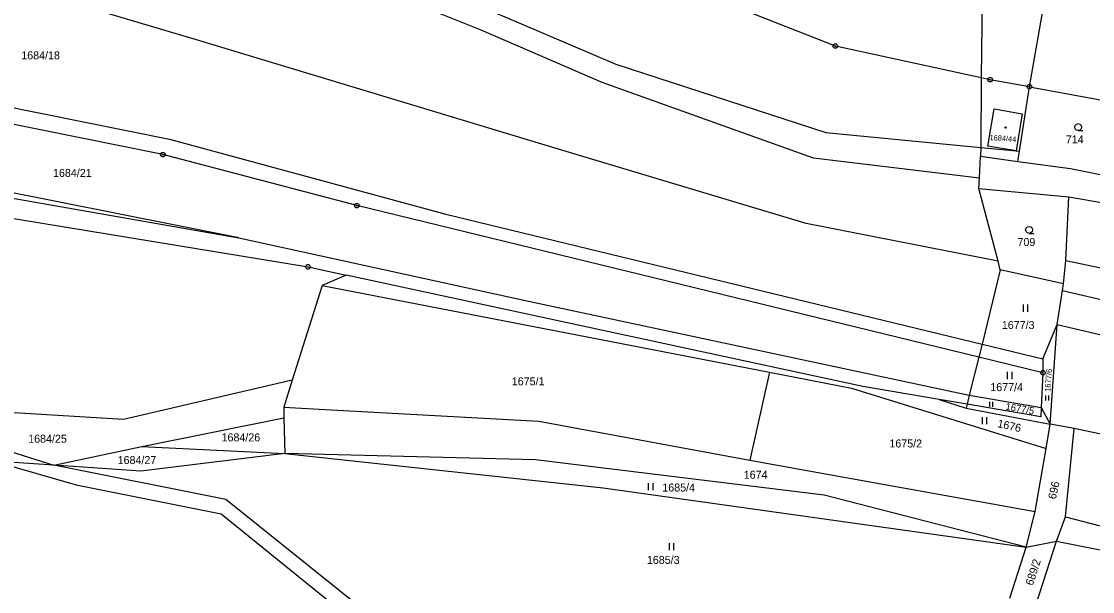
# Model space of a CAD drawing. Extents: x -609861 to -605046, y -1120287 to -1116307.
# Drawn here: x -607728 to -607500.4, y -1119313.6 to -1119192.4 of the extents above; entities that cross this region are included whole.
import ezdxf

# ---------------------------------------------------------------- set-up
doc = ezdxf.new("R2010")
doc.units = 0
for name, color, linetype in [('Vrstva 1', 7, 'Continuous'), ('Vrstva 2', 7, 'Continuous'), ('Vrstva 3', 7, 'Continuous'), ('Vrstva 4', 7, 'Continuous'), ('Vrstva 5', 7, 'Continuous'), ('Vrstva 8', 7, 'Continuous')]:
    doc.layers.add(name, color=color, linetype=linetype)

msp = doc.modelspace()

# ---------------------------------------------------------------- linework, layer by layer
at = {"layer": 'Vrstva 1'}
for p, q in [((-607690.83, -1119196.34), (-607820.91, -1119157.4)), ((-607630.37, -1119194.3), (-607684.24, -1119172.65)), ((-607513.84, -1119206.32), (-607508.87, -1119177.88)), ((-607555.07, -1119197.7), (-607576.49, -1119189.25)), ((-607627.3, -1119190.59), (-607601.76, -1119201.51)), ((-607613.67, -1119219.69), (-607690.83, -1119196.34)), ((-607604.61, -1119205.42), (-607630.37, -1119194.3)), ((-607524.06, -1119204.42), (-607555.07, -1119197.7)), ((-607601.76, -1119201.51), (-607557.11, -1119216.02)), ((-607559.75, -1119221.52), (-607604.61, -1119205.42)), ((-607522.17, -1119204.83), (-607524.06, -1119204.42)), ((-607513.84, -1119206.32), (-607522.17, -1119204.83)), ((-607515.97, -1119220.02), (-607513.84, -1119206.32)), ((-607513.84, -1119206.32), (-607485.55, -1119211.6)), ((-607733.79, -1119209.97), (-607696.57, -1119217.47)), ((-607557.11, -1119216.02), (-607524.19, -1119219.22)), ((-607696.57, -1119217.47), (-607637.85, -1119233.4)), ((-607524.19, -1119219.22), (-607516.68, -1119219.95)), ((-607681.85, -1119238.42), (-607772.88, -1119220.31)), ((-607561.3, -1119235.38), (-607613.67, -1119219.69)), ((-607524.47, -1119225.76), (-607524.21, -1119221.1)), ((-607524.21, -1119221.1), (-607516.31, -1119222.21)), ((-607516.68, -1119219.95), (-607515.97, -1119220.02)), ((-607516.31, -1119222.21), (-607515.97, -1119220.02)), ((-607772.86, -1119222.52), (-607681.85, -1119238.42)), ((-607524.47, -1119225.76), (-607559.75, -1119221.52)), ((-607516.31, -1119222.21), (-607505.11, -1119223.67)), ((-607505.11, -1119223.67), (-607492.11, -1119226.37)), ((-607524.6, -1119227.96), (-607524.47, -1119225.76)), ((-607520.51, -1119243.43), (-607524.6, -1119227.96)), ((-607524.6, -1119227.96), (-607505.43, -1119229.74)), ((-607506.13, -1119243.22), (-607505.43, -1119229.74)), ((-607505.43, -1119229.74), (-607456.69, -1119238.24)), ((-607737.54, -1119233.02), (-607667.13, -1119244.62)), ((-607637.85, -1119233.4), (-607523.86, -1119261.02)), ((-607520.51, -1119243.43), (-607561.3, -1119235.38)), ((-607681.85, -1119238.42), (-607620.25, -1119251.93)), ((-607520.03, -1119245.24), (-607520.51, -1119243.43)), ((-607506.63, -1119248.24), (-607506.13, -1119243.22)), ((-607506.13, -1119243.22), (-607455.29, -1119254.02)), ((-607667.13, -1119244.62), (-607659.05, -1119246.36)), ((-607659.05, -1119246.36), (-607664.12, -1119248.54)), ((-607549.21, -1119270.04), (-607659.05, -1119246.36)), ((-607520.03, -1119245.24), (-607523.86, -1119261.02)), ((-607506.63, -1119248.24), (-607520.03, -1119245.24)), ((-607664.12, -1119248.54), (-607670.5, -1119268.71)), ((-607664.12, -1119248.54), (-607569.09, -1119266.98)), ((-607506.84, -1119249.64), (-607506.63, -1119248.24)), ((-607507.97, -1119256.88), (-607506.84, -1119249.64)), ((-607506.84, -1119249.64), (-607456.51, -1119261.37)), ((-607620.25, -1119251.93), (-607526.61, -1119271.87)), ((-607510.98, -1119264.14), (-607507.97, -1119256.88)), ((-607509.44, -1119278.04), (-607507.97, -1119256.88)), ((-607507.97, -1119256.88), (-607457.99, -1119268.46)), ((-607523.86, -1119261.02), (-607524.57, -1119263.8)), ((-607523.86, -1119261.02), (-607510.98, -1119264.14)), ((-607524.57, -1119263.8), (-607526.61, -1119271.87)), ((-607510.98, -1119264.14), (-607510.96, -1119267.12)), ((-607569.09, -1119266.98), (-607573.26, -1119285.67)), ((-607569.09, -1119266.98), (-607551.66, -1119270.36)), ((-607670.5, -1119268.71), (-607706.34, -1119277.03)), ((-607670.5, -1119268.71), (-607672.3, -1119274.4)), ((-607510.96, -1119267.12), (-607511.32, -1119274.48)), ((-607551.66, -1119270.36), (-607510.3, -1119283.24)), ((-607533.01, -1119272.79), (-607549.21, -1119270.04)), ((-607706.34, -1119277.03), (-607776.74, -1119272.86)), ((-607527.1, -1119273.8), (-607533.01, -1119272.79)), ((-607527.1, -1119273.8), (-607527.31, -1119274.63)), ((-607526.61, -1119271.87), (-607527.1, -1119273.8)), ((-607526.61, -1119271.87), (-607511.32, -1119274.48)), ((-607672.3, -1119274.4), (-607672.25, -1119276.66)), ((-607672.3, -1119274.4), (-607663.5, -1119274.89)), ((-607663.5, -1119274.89), (-607618.11, -1119277.42)), ((-607527.31, -1119274.63), (-607509.44, -1119278.04)), ((-607511.32, -1119274.48), (-607509.44, -1119278.04)), ((-607702.48, -1119282.79), (-607672.25, -1119276.66)), ((-607672.25, -1119276.66), (-607672.06, -1119284.3)), ((-607618.11, -1119277.42), (-607573.26, -1119285.67)), ((-607510.3, -1119283.24), (-607509.44, -1119278.04)), ((-607504.31, -1119278.99), (-607509.44, -1119278.04)), ((-607747.55, -1119278.42), (-607721.18, -1119286.77)), ((-607506.2, -1119297.71), (-607504.31, -1119278.99)), ((-607480.23, -1119284.04), (-607504.31, -1119278.99)), ((-607721.18, -1119286.77), (-607702.48, -1119282.79)), ((-607702.48, -1119282.79), (-607672.06, -1119284.3)), ((-607672.06, -1119284.3), (-607702.68, -1119288.03)), ((-607672.06, -1119284.3), (-607604.39, -1119291.55)), ((-607618.77, -1119285.65), (-607672.06, -1119284.3)), ((-607512.59, -1119296.6), (-607510.3, -1119283.24)), ((-607733.73, -1119285.95), (-607716.43, -1119290.92)), ((-607721.18, -1119286.77), (-607730.71, -1119286.12)), ((-607684.62, -1119294.06), (-607721.18, -1119286.77)), ((-607702.68, -1119288.03), (-607721.18, -1119286.77)), ((-607557.49, -1119293.15), (-607618.77, -1119285.65)), ((-607573.26, -1119285.67), (-607556.42, -1119288.77)), ((-607556.42, -1119288.77), (-607512.59, -1119296.6)), ((-607716.43, -1119290.92), (-607685.58, -1119297.07)), ((-607604.39, -1119291.55), (-607514.52, -1119304.17)), ((-607654.83, -1119317.94), (-607684.62, -1119294.06)), ((-607514.52, -1119304.17), (-607557.49, -1119293.15)), ((-607514.52, -1119304.17), (-607512.59, -1119296.6)), ((-607685.58, -1119297.07), (-607656.11, -1119320.92)), ((-607508.1, -1119302.87), (-607506.2, -1119297.71)), ((-607506.2, -1119297.71), (-607488.36, -1119302.36)), ((-607514.52, -1119304.17), (-607508.1, -1119302.87)), ((-607512.42, -1119316.29), (-607508.1, -1119302.87)), ((-607508.1, -1119302.87), (-607468.46, -1119310.89)), ((-607518.01, -1119315.01), (-607514.52, -1119304.17))]:
    msp.add_line(p, q, dxfattribs=at)
for points in [[(-607516.68, -1119219.95), (-607522.67, -1119218.94), (-607521.34, -1119211.05)], [(-607521.34, -1119211.05), (-607515.35, -1119212.07), (-607516.68, -1119219.95)]]:
    msp.add_lwpolyline(points, dxfattribs=at)
at = {"layer": 'Vrstva 3'}
for p, q in [((-607515.18, -1119252.64), (-607515.18, -1119254.14)), ((-607514.18, -1119254.14), (-607514.18, -1119252.64)), ((-607518.54, -1119266.95), (-607518.54, -1119268.45)), ((-607517.54, -1119268.45), (-607517.54, -1119266.95)), ((-607522.32, -1119273.27), (-607522.32, -1119274.32)), ((-607521.62, -1119274.32), (-607521.62, -1119273.27)), ((-607510.42, -1119271.93), (-607510.42, -1119272.98)), ((-607509.72, -1119272.98), (-607509.72, -1119271.93)), ((-607523.89, -1119276.52), (-607523.89, -1119278.02)), ((-607522.89, -1119278.02), (-607522.89, -1119276.52)), ((-607594.82, -1119290.56), (-607594.82, -1119292.06)), ((-607593.82, -1119292.06), (-607593.82, -1119290.56)), ((-607590.42, -1119303.33), (-607590.42, -1119304.83)), ((-607589.42, -1119304.83), (-607589.42, -1119303.33))]:
    msp.add_line(p, q, dxfattribs=at)
for points in [[(-607503.47, -1119215.64), (-607503.85, -1119215.54), (-607504.12, -1119215.27), (-607504.22, -1119214.9), (-607504.12, -1119214.53), (-607503.85, -1119214.26), (-607503.48, -1119214.16), (-607503.11, -1119214.26), (-607502.84, -1119214.53), (-607502.74, -1119214.91), (-607502.84, -1119215.29), (-607503.11, -1119215.56), (-607503.49, -1119215.66), (-607502.49, -1119215.66)], [(-607513.89, -1119237.48), (-607514.27, -1119237.38), (-607514.54, -1119237.11), (-607514.64, -1119236.74), (-607514.54, -1119236.37), (-607514.27, -1119236.1), (-607513.9, -1119236), (-607513.53, -1119236.1), (-607513.26, -1119236.37), (-607513.16, -1119236.75), (-607513.26, -1119237.13), (-607513.53, -1119237.4), (-607513.91, -1119237.5), (-607512.91, -1119237.5)]]:
    msp.add_lwpolyline(points, dxfattribs=at)
at = {"layer": 'Vrstva 4'}
for p, q in [((-607523.88, -1119184.83), (-607524.06, -1119204.42)), ((-607524.06, -1119204.42), (-607524.19, -1119219.22)), ((-607697.97, -1119220.76), (-607749.59, -1119210.35)), ((-607524.19, -1119219.22), (-607524.21, -1119221.1)), ((-607656.77, -1119231.6), (-607697.97, -1119220.76)), ((-607524.57, -1119263.8), (-607656.77, -1119231.6)), ((-607510.96, -1119267.12), (-607524.57, -1119263.8)), ((-607533.01, -1119272.79), (-607527.31, -1119274.63)), ((-607511.42, -1119276.46), (-607527.1, -1119273.8)), ((-607511.32, -1119274.48), (-607511.42, -1119276.46))]:
    msp.add_line(p, q, dxfattribs=at)
at = {"layer": 'Vrstva 5'}
msp.add_lwpolyline([(-607518.82, -1119214.85), (-607518.73, -1119215), (-607518.82, -1119215.15), (-607519, -1119215.15), (-607519.09, -1119215), (-607519, -1119214.85)], close=True, dxfattribs=at)
at = {"layer": 'Vrstva 8'}
for p, q in [((-607555.19, -1119197.7), (-607554.95, -1119197.7)), ((-607522.29, -1119204.83), (-607522.05, -1119204.83)), ((-607513.96, -1119206.32), (-607513.72, -1119206.32)), ((-607698.09, -1119220.76), (-607697.85, -1119220.76)), ((-607656.89, -1119231.6), (-607656.65, -1119231.6)), ((-607667.25, -1119244.62), (-607667.01, -1119244.62)), ((-607511.08, -1119267.12), (-607510.84, -1119267.12))]:
    msp.add_line(p, q, dxfattribs=at)
for points in [[(-607554.92, -1119197.22), (-607554.67, -1119197.4), (-607554.57, -1119197.69), (-607554.67, -1119197.98), (-607554.92, -1119198.16), (-607555.23, -1119198.16), (-607555.48, -1119197.98), (-607555.58, -1119197.69), (-607555.48, -1119197.4), (-607555.23, -1119197.22)], [(-607522.02, -1119204.35), (-607521.77, -1119204.53), (-607521.67, -1119204.82), (-607521.77, -1119205.11), (-607522.02, -1119205.29), (-607522.33, -1119205.29), (-607522.58, -1119205.11), (-607522.68, -1119204.82), (-607522.58, -1119204.53), (-607522.33, -1119204.35)], [(-607513.69, -1119205.84), (-607513.44, -1119206.02), (-607513.34, -1119206.31), (-607513.44, -1119206.6), (-607513.69, -1119206.78), (-607514, -1119206.78), (-607514.25, -1119206.6), (-607514.35, -1119206.31), (-607514.25, -1119206.02), (-607514, -1119205.84)], [(-607697.82, -1119220.28), (-607697.57, -1119220.46), (-607697.47, -1119220.75), (-607697.57, -1119221.04), (-607697.82, -1119221.22), (-607698.13, -1119221.22), (-607698.38, -1119221.04), (-607698.48, -1119220.75), (-607698.38, -1119220.46), (-607698.13, -1119220.28)], [(-607656.62, -1119231.12), (-607656.37, -1119231.3), (-607656.27, -1119231.59), (-607656.37, -1119231.88), (-607656.62, -1119232.06), (-607656.93, -1119232.06), (-607657.18, -1119231.88), (-607657.28, -1119231.59), (-607657.18, -1119231.3), (-607656.93, -1119231.12)], [(-607666.98, -1119244.14), (-607666.73, -1119244.32), (-607666.63, -1119244.61), (-607666.73, -1119244.9), (-607666.98, -1119245.08), (-607667.29, -1119245.08), (-607667.54, -1119244.9), (-607667.64, -1119244.61), (-607667.54, -1119244.32), (-607667.29, -1119244.14)], [(-607510.81, -1119266.64), (-607510.56, -1119266.82), (-607510.46, -1119267.11), (-607510.56, -1119267.4), (-607510.81, -1119267.58), (-607511.12, -1119267.58), (-607511.37, -1119267.4), (-607511.47, -1119267.11), (-607511.37, -1119266.82), (-607511.12, -1119266.64)]]:
    msp.add_lwpolyline(points, close=True, dxfattribs=at)

# ---------------------------------------------------------------- texts
at = {"layer": 'Vrstva 2'}
for s, p in [('1684/18', (-607728.067, -1119200.51)), ('714', (-607506.103, -1119218.35)), ('1684/21', (-607721.317, -1119225.49)), ('709', (-607516.383, -1119240.18)), ('1677/3', (-607519.707, -1119257.82)), ('1675/1', (-607623.837, -1119269.78)), ('1677/4', (-607522.157, -1119271.02)), ('1684/25', (-607726.597, -1119281.98)), ('1684/26', (-607685.507, -1119281.7)), ('1675/2', (-607543.597, -1119282.99)), ('1684/27', (-607707.587, -1119286.52)), ('1674', (-607574.547, -1119289.64)), ('1685/4', (-607591.847, -1119292.35)), ('1685/3', (-607595.127, -1119307.74))]:
    msp.add_text(s, height=1.7, dxfattribs=at).set_placement(p)
for s, height, rotation, p in [('1684/44', 1.14, 355.92138, (-607522.344, -1119217.656)), ('1677/6', 1.2, 85.4853, (-607509.408, -1119271.204)), ('1677/5', 1.5, 350.07721, (-607519.009, -1119274.96)), ('1676', 1.7, 347.38431, (-607520.757, -1119278.656)), ('696', 1.7, 77.4066, (-607508.242, -1119294.102)), ('689/2', 1.7, 72.02079, (-607513.14, -1119312.46))]:
    msp.add_text(s, height=height, rotation=rotation, dxfattribs=at).set_placement(p)

doc.saveas('drawing.dxf')
